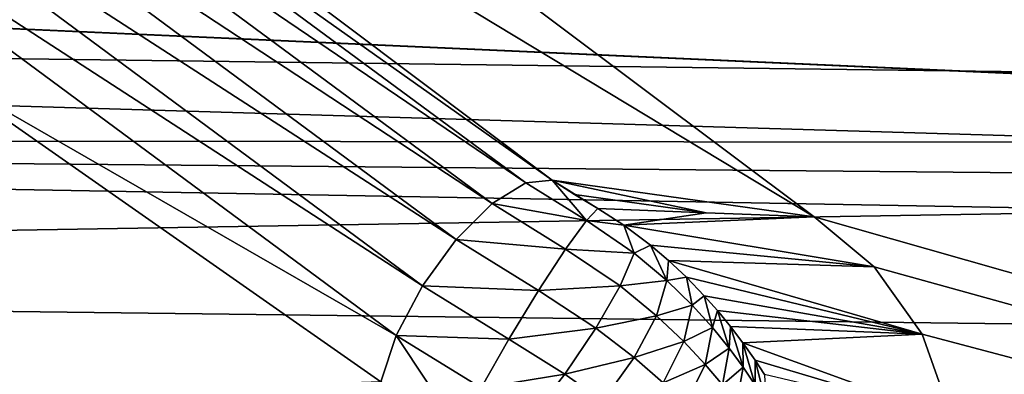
# Model space of a CAD drawing. Header units: metres. Extents: x -31 to 116, y -84 to 84.
# Tile 308 of 656: x 16.162 to 17.444, y -37.206 to -36.744. Entities that reach past the tile are written whole.
import ezdxf

# ---------------------------------------------------------------- set-up
doc = ezdxf.new("R2010")
doc.units = ezdxf.units.M
doc.layers.add('solid_80010000GA_11_1', color=7, linetype='CONTINUOUS')

msp = doc.modelspace()

# ---------------------------------------------------------------- linework, layer by layer
at = {"layer": 'solid_80010000GA_11_1'}
for points in [[(23.04767, -35.786476, 49.158199), (5.595928, -33.960369, 50.161377), (5.595928, -37.67588, 47.434151)], [(15.388331, -35.440407, -49.26173), (23.04767, -34.969704, -49.742542), (23.04767, -38.665939, -46.927025)], [(12.5, -35.020927, 47.021606), (103, -35.848087, 49.354969), (103, -39.609806, 46.390305)], [(12.5, -38.485485, 44.230812), (12.5, -35.020927, 47.021606), (103, -39.609806, 46.390305)], [(12.5, -35.020939, -47.021599), (103, -39.620941, -46.380795), (103, -35.856754, -49.348675)], [(12.5, -35.020939, -47.021599), (12.5, -38.485485, -44.230812), (103, -39.620941, -46.380795)], [(16.182812, -36.240772, -48.689629), (15.388331, -35.440407, -49.26173), (23.04767, -38.665939, -46.927025)], [(23.04767, -39.421745, 46.293915), (23.04767, -35.786476, 49.158199), (5.595928, -37.67588, 47.434151)], [(15.78383, -36.147636, -47.333202), (16.182812, -36.240772, -48.689629), (17.196306, -37.000572, -48.133003)], [(16.854891, -36.952774, -46.732685), (15.78383, -36.147636, -47.333202), (17.196306, -37.000572, -48.133003)], [(15.89071, -36.270672, -47.177052), (15.78383, -36.147636, -47.333202), (16.854891, -36.952774, -46.732685)], [(39, -36.883869, -41.835484), (12.5, -36.591679, -42.235298), (12.5, -36.224289, -41.567692)], [(39, -36.708225, -41.513844), (39, -36.883869, -41.835484), (12.5, -36.224289, -41.567692)], [(17.196306, -37.000572, -48.133003), (16.182812, -36.240772, -48.689629), (23.04767, -38.665939, -46.927025)], [(15.841061, -36.291798, -47.12508), (15.89071, -36.270672, -47.177052), (16.820667, -36.956436, -46.666401)], [(15.89071, -36.270672, -47.177052), (16.854891, -36.952774, -46.732685), (16.820667, -36.956436, -46.666401)], [(15.787078, -36.332497, -47.092705), (15.841061, -36.291798, -47.12508), (16.776997, -36.983429, -46.611744)], [(15.841061, -36.291798, -47.12508), (16.820667, -36.956436, -46.666401), (16.776997, -36.983429, -46.611744)], [(39, -37.092178, 37.76429), (12.5, -36.747009, 37.45446), (12.5, -36.336304, 38.098358)], [(39, -36.740807, 38.323315), (39, -37.092178, 37.76429), (12.5, -36.336304, 38.098358)], [(15.736382, -36.387112, -47.084621), (15.787078, -36.332497, -47.092705), (16.729986, -37.030239, -46.576706)], [(15.787078, -36.332497, -47.092705), (16.776997, -36.983429, -46.611744), (16.729986, -37.030239, -46.576706)], [(15.736382, -36.387112, -47.084621), (16.686285, -37.090343, -46.566364), (15.696091, -36.447884, -47.101833)], [(15.736382, -36.387112, -47.084621), (16.729986, -37.030239, -46.576706), (16.686285, -37.090343, -46.566364)], [(39, -36.921608, -38.007458), (12.5, -36.44949, -37.892422), (12.5, -36.899021, -37.270844)], [(39, -36.921608, -38.007458), (39, -36.739429, -38.325993), (12.5, -36.44949, -37.892422)], [(15.696091, -36.447884, -47.101833), (16.686285, -37.090343, -46.566364), (16.652039, -37.155186, -46.582039)], [(15.696091, -36.447884, -47.101833), (16.652039, -37.155186, -46.582039), (16.055054, -36.81168, -46.918617)], [(27.5, -36.829597, 42.11927), (27.5, -36.494366, 41.530636), (12.5, -36.614304, 42.268234)], [(27.5, -37.264008, -42.639057), (12.5, -37.078869, -42.824196), (12.5, -36.591679, -42.235298)], [(39, -37.328831, -42.417587), (27.5, -37.264008, -42.639057), (12.5, -36.591679, -42.235298)], [(39, -37.091347, -42.137669), (39, -37.328831, -42.417587), (12.5, -36.591679, -42.235298)], [(39, -36.883869, -41.835484), (39, -37.091347, -42.137669), (12.5, -36.591679, -42.235298)], [(27.5, -36.829597, 42.11927), (12.5, -36.614304, 42.268234), (12.5, -37.078857, 42.824184)], [(39, -37.538982, 37.279552), (12.5, -37.270844, 36.899021), (12.5, -36.747009, 37.45446)], [(39, -37.092178, 37.76429), (39, -37.538982, 37.279552), (12.5, -36.747009, 37.45446)], [(16.055054, -36.81168, -46.918617), (16.63205, -37.215485, -46.621281), (15.401683, -37.257629, -47.902313)], [(16.055054, -36.81168, -46.918617), (16.652039, -37.155186, -46.582039), (16.63205, -37.215485, -46.621281)], [(27.5, -37.263996, 42.639046), (27.5, -36.829597, 42.11927), (12.5, -37.078857, 42.824184)], [(39, -37.377937, -37.434277), (12.5, -36.899021, -37.270844), (12.5, -37.45446, -36.747009)], [(39, -37.135208, -37.709202), (39, -36.921608, -38.007458), (12.5, -36.899021, -37.270844)], [(39, -37.377937, -37.434277), (39, -37.135208, -37.709202), (12.5, -36.899021, -37.270844)], [(16.776997, -36.983429, -46.611744), (16.820667, -36.956436, -46.666401), (16.899595, -37.005253, -46.644726)], [(16.820667, -36.956436, -46.666401), (16.854891, -36.952774, -46.732685), (16.899595, -37.005253, -46.644726)], [(17.055557, -36.995255, -47.424953), (16.854891, -36.952774, -46.732685), (17.196306, -37.000572, -48.133003)], [(16.914694, -36.989941, -46.716335), (16.854891, -36.952774, -46.732685), (16.883993, -36.971409, -46.721745)], [(17.055557, -36.995255, -47.424953), (16.883993, -36.971409, -46.721745), (16.854891, -36.952774, -46.732685)], [(16.899595, -37.005253, -46.644726), (16.854891, -36.952774, -46.732685), (16.914694, -36.989941, -46.716335)], [(17.055557, -36.995255, -47.424953), (16.914694, -36.989941, -46.716335), (16.883993, -36.971409, -46.721745)], [(16.729986, -37.030239, -46.576706), (16.776997, -36.983429, -46.611744), (16.872442, -37.042721, -46.585773)], [(16.776997, -36.983429, -46.611744), (16.899595, -37.005253, -46.644726), (16.872442, -37.042721, -46.585773)], [(16.899595, -37.005253, -46.644726), (16.914694, -36.989941, -46.716335), (16.948219, -37.011616, -46.713959)], [(16.948219, -37.011616, -46.713959), (16.914694, -36.989941, -46.716335), (17.055557, -36.995255, -47.424953)], [(17.055557, -36.995255, -47.424953), (17.196306, -37.000572, -48.133003), (16.948219, -37.011616, -46.713959)], [(16.948219, -37.011616, -46.713959), (17.196306, -37.000572, -48.133003), (17.274393, -37.065746, -48.084301)], [(17.274393, -37.065746, -48.084301), (17.196306, -37.000572, -48.133003), (23.04767, -38.665939, -46.927025)], [(16.899595, -37.005253, -46.644726), (16.961796, -37.047871, -46.645721), (16.872442, -37.042721, -46.585773)], [(16.899595, -37.005253, -46.644726), (16.948219, -37.011616, -46.713959), (16.961796, -37.047871, -46.645721)], [(16.982899, -37.037609, -46.716351), (16.948219, -37.011616, -46.713959), (17.274393, -37.065746, -48.084301)], [(16.961796, -37.047871, -46.645721), (16.948219, -37.011616, -46.713959), (16.982899, -37.037609, -46.716351)], [(16.686285, -37.090343, -46.566364), (16.729986, -37.030239, -46.576706), (16.837217, -37.096802, -46.547852)], [(16.729986, -37.030239, -46.576706), (16.872442, -37.042721, -46.585773), (16.837217, -37.096802, -46.547852)], [(16.961796, -37.047871, -46.645721), (16.982899, -37.037609, -46.716351), (17.004265, -37.083569, -46.656116)], [(17.006346, -37.057484, -46.720795), (16.982899, -37.037609, -46.716351), (17.274393, -37.065746, -48.084301)], [(17.004265, -37.083569, -46.656116), (16.982899, -37.037609, -46.716351), (17.006346, -37.057484, -46.720795)], [(16.872442, -37.042721, -46.585773), (16.943483, -37.090569, -46.588985), (16.837217, -37.096802, -46.547852)], [(16.961796, -37.047871, -46.645721), (16.943483, -37.090569, -46.588985), (16.872442, -37.042721, -46.585773)], [(16.961796, -37.047871, -46.645721), (17.004265, -37.083569, -46.656116), (16.943483, -37.090569, -46.588985)], [(17.004265, -37.083569, -46.656116), (17.006346, -37.057484, -46.720795), (17.029829, -37.079433, -46.727943)], [(17.006346, -37.057484, -46.720795), (17.274393, -37.065746, -48.084301), (17.336506, -37.153465, -48.017685)], [(17.029829, -37.079433, -46.727943), (17.006346, -37.057484, -46.720795), (17.336506, -37.153465, -48.017685)], [(17.336506, -37.153465, -48.017685), (17.274393, -37.065746, -48.084301), (23.04767, -38.665939, -46.927025)], [(12.5, -37.078857, 42.824184), (12.5, -38.485485, 44.230812), (20.001122, -38.723598, 44.28376)], [(12.5, -37.078857, 42.824184), (20.001122, -38.723598, 44.28376), (27.5, -38.961391, 44.336441)], [(27.5, -37.263996, 42.639046), (12.5, -37.078857, 42.824184), (27.5, -38.961391, 44.336441)], [(27.5, -37.264008, -42.639057), (12.5, -38.485485, -44.230812), (12.5, -37.078869, -42.824196)], [(17.004265, -37.083569, -46.656116), (17.029829, -37.079433, -46.727943), (17.037268, -37.115788, -46.670696)], [(17.053106, -37.103489, -46.737846), (17.029829, -37.079433, -46.727943), (17.336506, -37.153465, -48.017685)], [(17.037268, -37.115788, -46.670696), (17.029829, -37.079433, -46.727943), (17.053106, -37.103489, -46.737846)], [(16.652039, -37.155186, -46.582039), (16.686285, -37.090343, -46.566364), (16.798815, -37.159946, -46.535954)], [(16.686285, -37.090343, -46.566364), (16.837217, -37.096802, -46.547852), (16.798815, -37.159946, -46.535954)], [(16.943483, -37.090569, -46.588985), (16.911909, -37.145554, -46.552151), (16.837217, -37.096802, -46.547852)], [(16.943483, -37.090569, -46.588985), (16.990746, -37.129391, -46.603695), (16.911909, -37.145554, -46.552151)], [(17.004265, -37.083569, -46.656116), (16.990746, -37.129391, -46.603695), (16.943483, -37.090569, -46.588985)], [(17.004265, -37.083569, -46.656116), (17.037268, -37.115788, -46.670696), (16.990746, -37.129391, -46.603695)], [(16.837217, -37.096802, -46.547852), (16.911909, -37.145554, -46.552151), (16.798815, -37.159946, -46.535954)], [(17.037268, -37.115788, -46.670696), (17.053106, -37.103489, -46.737846), (17.06366, -37.144951, -46.687263)], [(17.070259, -37.122837, -46.747295), (17.053106, -37.103489, -46.737846), (17.336506, -37.153465, -48.017685)], [(17.06366, -37.144951, -46.687263), (17.053106, -37.103489, -46.737846), (17.070259, -37.122837, -46.747295)], [(17.037268, -37.115788, -46.670696), (17.02644, -37.163212, -46.622868), (16.990746, -37.129391, -46.603695)], [(17.037268, -37.115788, -46.670696), (17.06366, -37.144951, -46.687263), (17.02644, -37.163212, -46.622868)], [(16.990746, -37.129391, -46.603695), (16.961727, -37.184021, -46.569008), (16.911909, -37.145554, -46.552151)], [(16.990746, -37.129391, -46.603695), (17.02644, -37.163212, -46.622868), (16.961727, -37.184021, -46.569008)], [(17.06366, -37.144951, -46.687263), (17.070259, -37.122837, -46.747295), (17.085382, -37.171684, -46.704865)], [(17.087063, -37.143333, -46.758438), (17.070259, -37.122837, -46.747295), (17.336506, -37.153465, -48.017685)], [(17.085382, -37.171684, -46.704865), (17.070259, -37.122837, -46.747295), (17.087063, -37.143333, -46.758438)], [(17.085382, -37.171684, -46.704865), (17.087063, -37.143333, -46.758438), (17.103725, -37.196526, -46.723045)], [(17.103392, -37.164886, -46.771427), (17.087063, -37.143333, -46.758438), (17.336506, -37.153465, -48.017685)], [(17.103725, -37.196526, -46.723045), (17.087063, -37.143333, -46.758438), (17.103392, -37.164886, -46.771427)], [(16.652039, -37.155186, -46.582039), (16.73369, -37.278107, -46.593655), (16.63205, -37.215485, -46.621281)], [(16.652039, -37.155186, -46.582039), (16.762508, -37.223522, -46.551968), (16.73369, -37.278107, -46.593655)], [(16.652039, -37.155186, -46.582039), (16.798815, -37.159946, -46.535954), (16.762508, -37.223522, -46.551968)], [(16.911909, -37.145554, -46.552151), (16.871313, -37.205433, -46.540169), (16.798815, -37.159946, -46.535954)], [(16.911909, -37.145554, -46.552151), (16.961727, -37.184021, -46.569008), (16.871313, -37.205433, -46.540169)], [(17.06366, -37.144951, -46.687263), (17.054253, -37.19289, -46.643723), (17.02644, -37.163212, -46.622868)], [(17.06366, -37.144951, -46.687263), (17.085382, -37.171684, -46.704865), (17.054253, -37.19289, -46.643723)], [(17.103392, -37.164886, -46.771427), (17.336506, -37.153465, -48.017685), (17.375599, -37.263943, -47.932709)], [(17.375599, -37.263943, -47.932709), (17.336506, -37.153465, -48.017685), (23.04767, -38.665939, -46.927025)], [(16.798815, -37.159946, -46.535954), (16.871313, -37.205433, -46.540169), (16.762508, -37.223522, -46.551968)], [(17.02644, -37.163212, -46.622868), (16.999344, -37.216793, -46.590496), (16.961727, -37.184021, -46.569008)], [(17.02644, -37.163212, -46.622868), (17.054253, -37.19289, -46.643723), (16.999344, -37.216793, -46.590496)], [(17.119137, -37.187397, -46.786388), (17.103392, -37.164886, -46.771427), (17.375599, -37.263943, -47.932709)], [(17.119471, -37.219841, -46.7416), (17.103392, -37.164886, -46.771427), (17.119137, -37.187397, -46.786388)], [(17.103725, -37.196526, -46.723045), (17.103392, -37.164886, -46.771427), (17.119471, -37.219841, -46.7416)], [(17.085382, -37.171684, -46.704865), (17.076662, -37.219406, -46.665165), (17.054253, -37.19289, -46.643723)], [(17.085382, -37.171684, -46.704865), (17.103725, -37.196526, -46.723045), (17.076662, -37.219406, -46.665165)], [(16.961727, -37.184021, -46.569008), (16.920856, -37.240601, -46.556423), (16.871313, -37.205433, -46.540169)], [(16.961727, -37.184021, -46.569008), (16.999344, -37.216793, -46.590496), (16.920856, -37.240601, -46.556423)], [(17.054253, -37.19289, -46.643723), (17.028656, -37.245014, -46.613552), (16.999344, -37.216793, -46.590496)], [(17.054253, -37.19289, -46.643723), (17.076662, -37.219406, -46.665165), (17.028656, -37.245014, -46.613552)], [(17.131271, -37.206093, -46.799755), (17.119137, -37.187397, -46.786388), (17.375599, -37.263943, -47.932709)], [(17.133202, -37.241928, -46.760406), (17.119137, -37.187397, -46.786388), (17.131271, -37.206093, -46.799755)], [(17.119471, -37.219841, -46.7416), (17.119137, -37.187397, -46.786388), (17.133202, -37.241928, -46.760406)], [(16.871313, -37.205433, -46.540169), (16.827156, -37.262157, -46.554646), (16.762508, -37.223522, -46.551968)], [(16.871313, -37.205433, -46.540169), (16.920856, -37.240601, -46.556423), (16.827156, -37.262157, -46.554646)], [(17.103725, -37.196526, -46.723045), (17.095278, -37.243538, -46.686749), (17.076662, -37.219406, -46.665165)], [(17.103725, -37.196526, -46.723045), (17.119471, -37.219841, -46.7416), (17.095278, -37.243538, -46.686749)]]:
    msp.add_3dface(points, dxfattribs=at)

doc.saveas('drawing.dxf')
